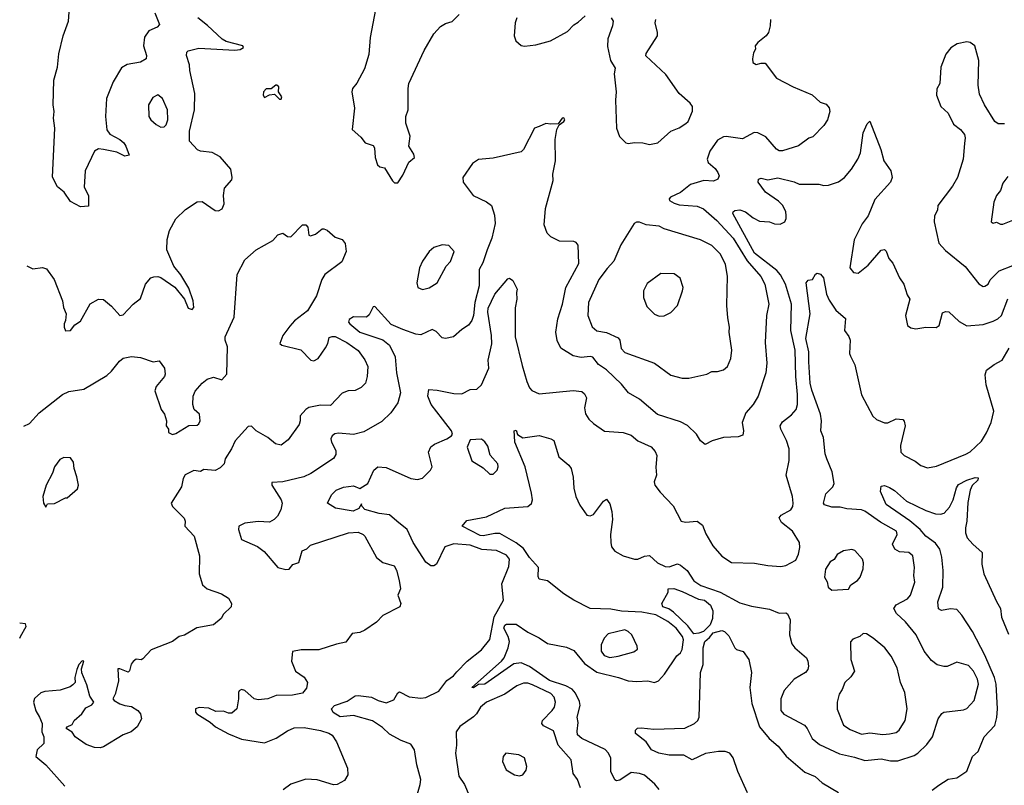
# Model space of a CAD drawing. Extents: x 2056909 to 2160450, y 827444 to 1016825.
# Tile 365 of 501: x 2059556 to 2065543, y 974300 to 978953. Entities that reach past the tile are written whole.
import ezdxf

# ---------------------------------------------------------------- set-up
doc = ezdxf.new("R2010")
doc.units = 0

msp = doc.modelspace()

# ---------------------------------------------------------------- linework, layer by layer
at = {"layer": '0CON10XD'}
for points in [[(2060378.5, 978995), (2060405.8, 978925), (2060392.1, 978907.9), (2060340.8, 978885), (2060315, 978846.7), (2060308.5, 978795), (2060327.1, 978735), (2060324.2, 978715.8), (2060290, 978695), (2060209.4, 978680.6), (2060175, 978660.8), (2060124.6, 978575), (2060084.7, 978475), (2060076.7, 978365), (2060084.8, 978284.8), (2060105, 978258.2), (2060165.2, 978225.2), (2060189.1, 978205), (2060201.8, 978185), (2060220.7, 978129.3), (2060195, 978123.2), (2060147.3, 978147.3), (2060066.2, 978165), (2060035, 978168.2), (2060010, 978155), (2059954, 978035), (2059948.5, 977935), (2059974.2, 977885), (2059975, 977820), (2059925, 977816.7), (2059865, 977848.8), (2059827.1, 977905), (2059786.6, 977936.6), (2059755.8, 977995.8), (2059768.9, 978295), (2059761.1, 978355), (2059766.5, 978395), (2059759.5, 978435), (2059764.3, 978585.7), (2059785.7, 978665), (2059794.4, 978745), (2059821.1, 978855), (2059852.7, 978945), (2059863.4, 979083.4)], [(2061719.7, 979015), (2061686.7, 978845), (2061678, 978742), (2061652.5, 978655), (2061605, 978568), (2061580, 978535), (2061575.8, 978515), (2061591.2, 978415), (2061576.7, 978285), (2061629.5, 978239.5), (2061657.5, 978205), (2061705, 978188.8), (2061712.5, 978175), (2061718, 978115), (2061731.7, 978071.7), (2061745, 978060), (2061775, 978053.3), (2061823.8, 977973.8), (2061835, 977962.5), (2061855, 977962.5), (2061885, 978007.5), (2061921.7, 978088.3), (2061956, 978115), (2061953.3, 978135), (2061921.2, 978185), (2061931.2, 978245), (2061904, 978325), (2061904.2, 978365), (2061917.8, 978405), (2061917.5, 978535), (2061923.1, 978565), (2062015, 978765.8), (2062075, 978868), (2062115, 978911.2), (2062145, 978930), (2062185, 978942), (2062228.8, 978985)], [(2059600, 977458.3), (2059635, 977440), (2059695, 977447.5), (2059719.3, 977439.3), (2059766, 977375), (2059815.6, 977245), (2059822.2, 977205), (2059837.5, 977165), (2059834.3, 977125.7), (2059826.2, 977105), (2059826.2, 977085), (2059835, 977062.5), (2059865, 977063.8), (2059892.2, 977097.8), (2059925, 977120.8), (2059985, 977226.2), (2060035, 977253.8), (2060065, 977252), (2060115, 977212), (2060165, 977155.8), (2060185, 977160), (2060245, 977224.2), (2060290.3, 977259.7), (2060321.4, 977345), (2060354.3, 977385), (2060370.9, 977390.9), (2060395, 977392.9), (2060415, 977386.1), (2060498.7, 977328.7), (2060558.1, 977255), (2060580.4, 977200.4), (2060605, 977192.5), (2060615.7, 977204.3), (2060610.4, 977245), (2060585, 977322.5), (2060535, 977402.5), (2060493.5, 977455), (2060451.5, 977555), (2060453.6, 977616.4), (2060467.6, 977672.4), (2060505, 977743.3), (2060565, 977798.8), (2060635, 977845.7), (2060665, 977848.9), (2060745, 977794.3), (2060765, 977791.9), (2060786.2, 977803.8), (2060799.2, 977835), (2060795.8, 977885), (2060801.2, 977928.8), (2060845, 977980), (2060848.8, 977995), (2060840, 978045), (2060775, 978120), (2060727, 978147), (2060655, 978154), (2060637.5, 978162.5), (2060588.8, 978215), (2060588.8, 978275), (2060619.4, 978405), (2060620, 978505), (2060590.5, 978645), (2060588.7, 978678.7), (2060571.2, 978735), (2060572.5, 978755), (2060580, 978765), (2060645, 978779.6), (2060865, 978768.8), (2060897.3, 978772.7), (2060917.5, 978785), (2060912.5, 978795), (2060811.7, 978821.7), (2060787.8, 978835), (2060698.6, 978918.6), (2060639.2, 978965)], [(2062578.6, 978965), (2062568.6, 978935), (2062562, 978855), (2062573.3, 978825), (2062605, 978796.7), (2062625, 978792.5), (2062695, 978800.8), (2062783.3, 978825), (2062887.6, 978882.4), (2062925, 978921.4), (2062952.3, 978937.7), (2062995, 978976.9)], [(2064120.8, 978955), (2064120, 978915), (2064110, 978875), (2064095.5, 978854.5), (2064043.3, 978815), (2064027.5, 978795), (2064030, 978775), (2064018.3, 978751.7), (2064011.2, 978715), (2064014.1, 978694.1), (2064035, 978680), (2064065, 978688.8), (2064088.3, 978688.3), (2064157, 978597), (2064260, 978545), (2064375, 978496.9), (2064422.9, 978452.9), (2064459.8, 978439.8), (2064477.2, 978417.2), (2064482.2, 978395), (2064468.1, 978345), (2064445, 978310), (2064378.2, 978241.8), (2064355, 978234), (2064292.4, 978187.6), (2064195, 978155.6), (2064175, 978157.1), (2064157.4, 978167.4), (2064092, 978242), (2064044.2, 978265.8), (2064022.6, 978267.4), (2063950.9, 978229.1), (2063852.6, 978242.6), (2063835, 978240.5), (2063799.8, 978220.2), (2063752.2, 978155), (2063735.7, 978105), (2063742, 978085), (2063785, 978048), (2063802, 978025), (2063808.8, 978005), (2063801.2, 977985), (2063775, 977971.4), (2063715, 977975.6), (2063635, 977950.9), (2063575, 977902.2), (2063513.3, 977875), (2063506, 977865), (2063508, 977855), (2063535, 977838.1), (2063565, 977829.1), (2063675, 977820.8), (2063713.6, 977803.6), (2063795, 977733.3), (2063893.6, 977625), (2063978.5, 977488.5), (2064062.6, 977392.6), (2064086.4, 977345), (2064110.5, 977225), (2064096.7, 977155), (2064088.9, 976991.1), (2064098.2, 976865), (2064092, 976808), (2064046.9, 976665), (2064015.7, 976615), (2063970.8, 976565), (2063950, 976505), (2063958, 976455), (2063952.3, 976427.7), (2063925, 976418.6), (2063835, 976414.4), (2063765.7, 976394.3), (2063725, 976371.4), (2063695, 976393.3), (2063671.2, 976435), (2063616.7, 976486.7), (2063575, 976510), (2063435, 976554.4), (2063325, 976646.9), (2063258.8, 976685), (2063215, 976737.5), (2063125, 976824.5), (2063075, 976858.5), (2063041.7, 976901.7), (2063025.5, 976905.5), (2062970.6, 976900.6)], [(2063152, 978965), (2063164, 978945), (2063160.8, 978915), (2063132.7, 978837.3), (2063129.8, 978789.8), (2063147.5, 978705), (2063177.7, 978657.7), (2063170.8, 978625), (2063183.3, 978515), (2063178.1, 978465), (2063184, 978295), (2063203.9, 978243.9), (2063242.5, 978205), (2063255, 978200), (2063295, 978206.7), (2063345, 978204), (2063385, 978194.2)], [(2063385, 978194.2), (2063435.7, 978204.3), (2063515, 978276.2), (2063565, 978296.2), (2063607.3, 978322.7), (2063620, 978335), (2063646.4, 978396.4), (2063646.7, 978425), (2063633.8, 978445), (2063565, 978504), (2063485, 978620.8), (2063364.2, 978734.2), (2063365, 978747.5), (2063433.5, 978855), (2063434.6, 978875), (2063420.9, 978935), (2063424.4, 978955)], [(2065545, 978320.8), (2065505, 978320), (2065485, 978333.8), (2065421.9, 978435), (2065391.2, 978501.2), (2065383.3, 978555), (2065387.5, 978705), (2065363.3, 978795), (2065335, 978813.8), (2065315, 978818), (2065256.4, 978806.4), (2065218.3, 978781.7), (2065187, 978743), (2065156.2, 978665), (2065150, 978565), (2065133.6, 978533.6), (2065130, 978495), (2065156.4, 978426.4), (2065201.2, 978385), (2065235, 978318.8), (2065276, 978285), (2065300, 978255), (2065305.7, 978235), (2065301.7, 978201.7), (2065292.2, 978105), (2065258.9, 977995), (2065228.7, 977941.3), (2065138, 977825), (2065136, 977795), (2065118.8, 977761.2), (2065115.7, 977725), (2065145.7, 977595.7), (2065185, 977550), (2065305, 977454), (2065388.3, 977348.3), (2065415, 977332.5)], [(2061145, 978470), (2061150, 978485), (2061130, 978515), (2061132.5, 978545), (2061120, 978555), (2061113.8, 978556.2), (2061085, 978532.5), (2061055, 978532.5), (2061037.5, 978515), (2061036.7, 978495), (2061045, 978480), (2061075, 978497.5), (2061105, 978500), (2061135, 978470), (2061145, 978470)], [(2060415, 978300), (2060435, 978302.5), (2060446.1, 978313.9), (2060456.2, 978345), (2060454, 978405), (2060423.8, 978475), (2060395, 978496.2), (2060365, 978480), (2060338.8, 978435), (2060342, 978365), (2060354.3, 978344.3), (2060385, 978316.7), (2060415, 978300)], [(2062970.6, 976900.6), (2062921.1, 976911.1), (2062846.8, 976956.8), (2062824.6, 977004.6), (2062816.9, 977055), (2062828.5, 977135), (2062856.7, 977225), (2062877.5, 977325), (2062955, 977472.5), (2062952.7, 977582.7), (2062939.4, 977599.4), (2062925.7, 977605.7), (2062837.3, 977607.3), (2062785, 977633.8), (2062763.3, 977655), (2062745.9, 977705.9), (2062753.4, 977806.6), (2062799.2, 977975), (2062798, 978015), (2062814, 978095), (2062812, 978225), (2062821.2, 978285), (2062836.1, 978313.9), (2062865, 978334.2), (2062870, 978345), (2062865, 978356), (2062855, 978353.8), (2062829.3, 978320.7), (2062785, 978317.5), (2062755, 978323.3), (2062715, 978303.3), (2062686.4, 978293.6), (2062618.8, 978165), (2062605, 978151.2), (2062435, 978112.5), (2062345, 978104), (2062309.7, 978080.3), (2062250, 977995), (2062253.3, 977965), (2062314.2, 977885), (2062395, 977845.5), (2062425, 977823.1), (2062443.5, 977765), (2062446.2, 977715), (2062427.8, 977625), (2062397.5, 977555), (2062372.8, 977475), (2062349.6, 977435), (2062349.7, 977335), (2062323.3, 977235), (2062314.7, 977155.3), (2062305.3, 977124.7), (2062285, 977095.8), (2062245, 977070), (2062194.4, 977025.6), (2062145, 977016.2), (2062125, 977020), (2062088.3, 977058.3), (2062065, 977070), (2061995, 977038.5), (2061965, 977042.7), (2061885, 977070), (2061815, 977100.7), (2061715, 977210.8), (2061705, 977207.5), (2061680.9, 977159.1), (2061665, 977144.4), (2061585, 977148.1), (2061559.4, 977130.6), (2061555.7, 977115), (2061562.5, 977105), (2061624.1, 977055), (2061765, 977006.8), (2061805, 976974.6), (2061838.4, 976905), (2061846.2, 976806.2), (2061871.5, 976685), (2061854.4, 976625), (2061812.9, 976565), (2061758, 976512), (2061649.2, 976449.2), (2061585, 976431.5), (2061495, 976440.4), (2061473.1, 976436.9), (2061456.3, 976423.7), (2061447.5, 976405), (2061451.5, 976385), (2061479.1, 976335), (2061478.5, 976311.5), (2061463.1, 976286.9), (2061326, 976195), (2061283.8, 976175), (2061155, 976143.8), (2061088.8, 976141.2), (2061089.4, 976125), (2061146.4, 976035), (2061152.2, 976015), (2061144.3, 975975), (2061123.6, 975936.4), (2061104, 975915), (2061075, 975900), (2061005, 975903.3), (2060925, 975892.5), (2060888.8, 975875), (2060887.1, 975855), (2060905, 975794), (2061001.3, 975751.3), (2061042.1, 975722.1), (2061125, 975624.3), (2061175, 975611.2), (2061195, 975613.3), (2061217, 975643), (2061253.3, 975655), (2061274, 975725), (2061302.1, 975737.9), (2061325, 975759.2), (2061555, 975834.5), (2061615, 975837.8), (2061645, 975825.6), (2061654.2, 975815), (2061725, 975684.3), (2061765, 975654.2), (2061833.9, 975633.9), (2061847.3, 975607.3), (2061864.3, 975545), (2061871.2, 975495), (2061856.2, 975455), (2061873.3, 975405), (2061867.5, 975385), (2061765, 975332), (2061725, 975292.5), (2061655, 975244), (2061625, 975230), (2061577.7, 975222.3), (2061539.5, 975170.5), (2061481.7, 975158.3), (2061375, 975123.1), (2061266.9, 975123.1), (2061215.6, 975114.4), (2061208, 975055), (2061234, 974995), (2061285, 974958), (2061306, 974925), (2061299.5, 974890.5), (2061275, 974860), (2061215, 974848.1), (2061115, 974845.6), (2061065, 974825.6), (2061005, 974820.8), (2060982.5, 974825), (2060925, 974877.5), (2060905, 974882), (2060890, 974875), (2060886, 974865), (2060886.9, 974825), (2060877.1, 974765), (2060845, 974739.4), (2060825, 974739.1), (2060795, 974751.5), (2060749.5, 974749.5), (2060705, 974770), (2060647.3, 974772.7), (2060624.1, 974765.9), (2060624.3, 974745), (2060632.5, 974735), (2060715, 974684.2), (2060745.8, 974655), (2060825, 974612.3), (2060905, 974580.5), (2061045, 974558), (2061115, 974587.5), (2061185, 974632.2), (2061225, 974650), (2061285, 974650.8), (2061385, 974632.7), (2061435, 974617.8), (2061455.8, 974605), (2061483.1, 974565), (2061550, 974405), (2061552, 974365), (2061530.3, 974329.7), (2061486.7, 974305), (2061465, 974302.5), (2061365, 974332.9), (2061295, 974338.6), (2061205, 974308), (2061157.6, 974272.4)], [(2061970, 974235), (2061991.9, 974305), (2061994.3, 974335), (2061970, 974425), (2061956.5, 974515), (2061935, 974550.8), (2061875, 974572.1), (2061805, 974610.8), (2061761.3, 974651.3), (2061702, 974692), (2061585, 974723.8), (2061505, 974715.8), (2061462.3, 974742.3), (2061451.2, 974765), (2061469.2, 974785), (2061547.8, 974812.2), (2061595, 974843.8), (2061615, 974847.1), (2061695, 974836.9), (2061736.2, 974815), (2061785, 974802.1), (2061830.8, 974819.2), (2061855, 974863.3), (2061865, 974868), (2061925, 974837.3), (2061995, 974830.6), (2062025, 974834.4), (2062105, 974871.9), (2062152.4, 974937.6), (2062192.9, 974965), (2062215, 974989.2), (2062277.8, 975055), (2062365, 975124.4), (2062413.9, 975186.1), (2062441.6, 975325), (2062497.8, 975425), (2062486.7, 975525), (2062529.2, 975630.8), (2062533.6, 975675), (2062515, 975699.6), (2062455, 975727.8), (2062366.9, 975733.1), (2062295, 975760), (2062195, 975767.5), (2062140.3, 975749.7), (2062090.6, 975645), (2062075, 975633.3), (2062055, 975633.6), (2062025, 975657.1), (2061949.4, 975775), (2061911.4, 975855), (2061848.5, 975905), (2061805, 975944.4), (2061742.1, 975952.1), (2061655, 975976.7), (2061637.5, 975995), (2061635, 976010), (2061618, 975982), (2061582.8, 975967.2), (2061476.7, 975985), (2061427.5, 976015), (2061450.9, 976065), (2061480.6, 976095), (2061525, 976111.8), (2061585, 976120), (2061625, 976104), (2061673.3, 976135), (2061709.2, 976215), (2061734.4, 976235.6), (2061785, 976231.9), (2061934.6, 976164.6), (2061975, 976158.2), (2062005, 976166.9), (2062054.2, 976215), (2062064.2, 976235), (2062040.8, 976325), (2062055, 976356.7), (2062077.3, 976372.7), (2062154.1, 976405.9), (2062182.5, 976425), (2062187.5, 976435), (2062182.5, 976455), (2062126.7, 976525), (2062057.5, 976615), (2062038.6, 976665), (2062043.8, 976705), (2062095, 976702.5), (2062195, 976680.6), (2062245, 976679.2), (2062295, 976705.7), (2062335, 976708.6), (2062365, 976734.2), (2062408.5, 976835), (2062404.5, 976885), (2062427, 976983), (2062424.8, 977034.8), (2062403, 977175), (2062405, 977200), (2062445, 977286), (2062525, 977377.5), (2062535, 977382.5), (2062555, 977368), (2062580.8, 977315), (2062576.2, 977295), (2062579.2, 977255), (2062568.8, 977201.2), (2062567.8, 977025), (2062611.8, 976851.8), (2062639.2, 976755), (2062655.8, 976715.8), (2062669.5, 976699.5), (2062715, 976680), (2062921.1, 976698.9), (2062973.6, 976693.6), (2062990.3, 976680.3), (2063002.5, 976655), (2062990, 976595), (2062997.1, 976557.1), (2063016.1, 976526.1), (2063045, 976500), (2063112.7, 976452.7), (2063225, 976444.4), (2063275, 976428), (2063315, 976394.4), (2063396.4, 976356.4), (2063419.7, 976329.7), (2063430.8, 976305), (2063424.2, 976234.2), (2063428, 976185), (2063413.3, 976145), (2063417.5, 976125), (2063450.9, 976080.9), (2063528.8, 975998.8), (2063578.8, 975905), (2063605, 975900), (2063675, 975905.7), (2063708.3, 975881.7), (2063728.3, 975828.3), (2063771.4, 975755), (2063825, 975692.5), (2063885, 975654.3), (2064025, 975650.6), (2064105.5, 975635.5), (2064185, 975629.4), (2064215, 975636.9), (2064275, 975668.8), (2064292.5, 975705), (2064300, 975745), (2064297.5, 975775), (2064255, 975844), (2064187.9, 975897.9), (2064173.8, 975925), (2064187, 975943), (2064244.3, 975975), (2064256.9, 975995), (2064260, 976015), (2064255.5, 976055), (2064217.1, 976185), (2064234.3, 976275), (2064234.5, 976344.5), (2064219.1, 976395), (2064183.5, 976465), (2064180.5, 976485), (2064195, 976510), (2064248.3, 976551.7), (2064276.9, 976585), (2064286.4, 976615), (2064285.9, 976675), (2064275.7, 976785), (2064271.6, 976945), (2064245.2, 977065), (2064249.4, 977225), (2064212.5, 977345), (2064182.5, 977402.5), (2064159.3, 977429.3), (2064024.8, 977535), (2063892.5, 977775), (2063894.2, 977785.8), (2063905, 977794), (2063935, 977796.9), (2063970, 977785), (2064015, 977748.5), (2064055, 977729.4), (2064115, 977725.6), (2064145, 977713.1), (2064179.1, 977710.9), (2064208, 977725), (2064217.5, 977745), (2064217.3, 977762.7), (2064214.4, 977785), (2064195.5, 977825), (2064170.3, 977850.3), (2064090.6, 977905), (2064046.7, 977965), (2064047.5, 977985), (2064065, 977990), (2064105, 977980.6), (2064165, 977991.8), (2064265, 977968.1), (2064295, 977954.4), (2064415, 977952.9), (2064445, 977945.7), (2064475, 977948.6), (2064535, 977968), (2064570.8, 977995), (2064614.7, 978045.3), (2064652.2, 978105), (2064667.8, 978145), (2064684.3, 978265.7), (2064709.3, 978320.7), (2064725, 978337.5), (2064792.2, 978165), (2064811.4, 978095), (2064854, 978035), (2064861.2, 977995), (2064852, 977965), (2064755, 977861.2), (2064715, 977761.4)], [(2065565, 978000), (2065535, 977960), (2065520.8, 977915), (2065496.2, 977885), (2065480, 977845), (2065462.5, 977725), (2065475, 977717.5), (2065495, 977722.5), (2065520.7, 977710.7)], [(2064715, 977761.4), (2064678.3, 977711.7), (2064630, 977615), (2064602.9, 977445), (2064625, 977416.2), (2064655, 977412), (2064715, 977461.4), (2064795, 977552), (2064815, 977556.2), (2064825.5, 977545.5), (2064841.3, 977501.3), (2064865, 977473.3), (2064905, 977383.8), (2064931.2, 977345), (2064952.1, 977282.1), (2064969.5, 977255), (2064941.4, 977155), (2064954.1, 977094.1), (2064975, 977080), (2065005, 977073.8), (2065065.9, 977084.1), (2065128.1, 977081.9), (2065146, 977095), (2065167.7, 977172.3), (2065185, 977180), (2065205, 977177.1), (2065269.5, 977119.5), (2065315, 977092.5), (2065415, 977100), (2065475, 977120.5), (2065504.6, 977135.4), (2065525, 977155.8), (2065563.8, 977256.2)], [(2059581.5, 976483.3), (2059615, 976500), (2059673.8, 976565), (2059816.2, 976675), (2059855, 976694.2), (2059945, 976708.1), (2060085, 976790.6), (2060113.4, 976816.6), (2060161.8, 976878.2), (2060185, 976895.6), (2060235.6, 976905.6), (2060290.3, 976900.3), (2060367, 976873), (2060405, 976880), (2060436.7, 976835), (2060440.7, 976799.3), (2060435.8, 976784.2), (2060386.2, 976725), (2060378.3, 976698.3), (2060416.7, 976585), (2060436.7, 976555), (2060448.8, 976515), (2060447.5, 976485), (2060460, 976465), (2060460, 976445), (2060485, 976432.5), (2060505, 976437.5), (2060585, 976487.5), (2060635, 976490), (2060645, 976496.7), (2060653.8, 976515), (2060650, 976555), (2060616.2, 976585), (2060608.6, 976615), (2060610.9, 976665), (2060622.5, 976695), (2060665, 976743.6), (2060695, 976768.2), (2060735, 976781.4), (2060785, 976763.8), (2060815, 976800), (2060820, 976965), (2060805.8, 977005), (2060805.7, 977025), (2060860.5, 977145), (2060878.6, 977405), (2060925, 977493.8), (2060994.6, 977555.4), (2061095, 977611.2), (2061125, 977646.2), (2061155, 977656.7), (2061185, 977636.2), (2061205, 977634), (2061275, 977706), (2061295.9, 977705.9), (2061308.3, 977691.7), (2061315, 977643.3), (2061325, 977640), (2061355, 977649.4), (2061395, 977681.4), (2061405, 977682.5), (2061425, 977674.2), (2061475, 977631.4), (2061517, 977617), (2061535, 977592.5), (2061542, 977545), (2061515, 977482.5), (2061412, 977405), (2061393.8, 977375), (2061360, 977275), (2061305, 977184), (2061227, 977123), (2061198.3, 977091.7), (2061155.8, 977034.2), (2061137.5, 976985), (2061150, 976975), (2061265, 976947.1), (2061326.7, 976885), (2061345, 976879.2), (2061370, 976895), (2061415, 976958.8), (2061429.4, 976985), (2061438.6, 977021.4), (2061455, 977028.6), (2061475, 977026.9), (2061545, 976990.6), (2061613.7, 976943.7), (2061655, 976886.2), (2061672.9, 976845), (2061668.9, 976785), (2061658.6, 976745), (2061632.2, 976717.8), (2061595, 976700), (2061552.4, 976697.6), (2061516.3, 976683.7), (2061445, 976608.6), (2061385, 976611.4), (2061315, 976595.6), (2061295.4, 976584.6), (2061261.4, 976545), (2061262.2, 976515), (2061255, 976494), (2061189.3, 976400.7), (2061145, 976367.1), (2061111.2, 976375), (2061064.5, 976414.5), (2060994, 976455), (2060965, 976483.3), (2060945, 976480), (2060865.9, 976394.1), (2060843.8, 976345), (2060806.2, 976285), (2060798.8, 976255), (2060775, 976230), (2060745, 976214), (2060675, 976220), (2060655, 976207.5), (2060615, 976213.8), (2060563, 976187), (2060549.2, 976165), (2060540, 976115), (2060476, 976015), (2060484.3, 975994.3), (2060555, 975923.8), (2060562.5, 975905), (2060560.8, 975875), (2060617.5, 975815), (2060648.6, 975695), (2060647.1, 975585), (2060667.9, 975517.9), (2060695, 975494.2), (2060783, 975463), (2060825, 975436.7), (2060843.3, 975405), (2060842.5, 975385), (2060795, 975340), (2060780, 975315), (2060735, 975276.2), (2060632.7, 975257.3), (2060557.9, 975212.1), (2060525, 975204.2), (2060485, 975174.2), (2060355, 975124), (2060305, 975068.8), (2060295, 975063.8), (2060265, 975066.7), (2060245, 975053.3), (2060233.3, 975036.7), (2060224.2, 974995.8), (2060215, 974988), (2060165, 975007.8), (2060152.7, 975007.3), (2060155.9, 974934.1), (2060136.4, 974853.6), (2060122.5, 974825), (2060130, 974815), (2060165, 974796.2), (2060194.6, 974784.6), (2060235, 974778.6), (2060275, 974755.8), (2060290.8, 974735), (2060295.8, 974704.2), (2060270, 974655), (2060234.1, 974625.9), (2060185, 974606.2), (2060066.2, 974535), (2060045, 974528.9), (2060009.8, 974529.8), (2059959.3, 974549.3), (2059893.3, 974595), (2059875, 974623.3), (2059837.5, 974645), (2059844, 974656), (2059875, 974670), (2059887.1, 974695), (2059934, 974735), (2059958.3, 974771.7), (2059995, 974790), (2060006, 974805), (2059983, 974843), (2059965, 974910), (2059933.9, 974983.9), (2059931.7, 975008.3), (2059946.2, 975055), (2059936, 975056), (2059916.2, 975035), (2059902.9, 975005), (2059891.4, 974955), (2059893.3, 974925), (2059880, 974910), (2059862.1, 974897.9), (2059801.7, 974878.3), (2059709.3, 974870.7), (2059685, 974863.3), (2059645, 974827.5), (2059640, 974805), (2059655, 974752.5), (2059676.2, 974715), (2059692.5, 974675), (2059690, 974625), (2059702.5, 974595), (2059702.5, 974555), (2059661.2, 974515), (2059653.3, 974475), (2059715.8, 974425), (2059830, 974295)], [(2063625, 976774.3), (2063735, 976799.2), (2063765, 976814.3), (2063800, 976815), (2063835, 976826), (2063860, 976845), (2063880.8, 976895), (2063886.9, 976945), (2063870, 977055), (2063872.9, 977085), (2063861.2, 977141.2), (2063855.8, 977215.8), (2063860, 977395), (2063848.5, 977465), (2063817.9, 977527.9), (2063765, 977580), (2063695, 977614.5), (2063475, 977683.1), (2063445, 977698.1), (2063365, 977707.5), (2063325, 977723.3), (2063306.4, 977723.6), (2063293.3, 977715), (2063212.2, 977585), (2063167.7, 977485), (2063129, 977441), (2063078.2, 977375), (2063015.5, 977235), (2063010, 977155), (2063036, 977086), (2063065, 977061.9), (2063125, 977052.1), (2063195, 977019.1), (2063205.4, 977005), (2063214, 976954), (2063235, 976931.5), (2063416.7, 976865), (2063515, 976792.5), (2063585, 976774.4), (2063625, 976774.3)], [(2065520.7, 977710.7), (2065535, 977711.2), (2065605, 977738)], [(2062005, 977314.2), (2062045, 977324.2), (2062093.8, 977355), (2062150, 977455), (2062175, 977483.3), (2062197.5, 977545), (2062165, 977581.2), (2062125, 977586), (2062075, 977568), (2062046, 977545), (2062005, 977486.7), (2061987.5, 977445), (2061970, 977355), (2061976.7, 977325), (2062005, 977314.2)], [(2065415, 977332.5), (2065425, 977333.3), (2065445, 977346.7), (2065457.7, 977372.3), (2065512.2, 977427.8), (2065595, 977459.6)], [(2062564, 976425), (2062563.1, 976455), (2062575, 976458), (2062583.3, 976433.3), (2062615, 976412.5), (2062715, 976425.7), (2062785.7, 976405.7), (2062803.8, 976395), (2062835, 976295.7), (2062894.2, 976245), (2062909.2, 976225), (2062922.1, 976172.1), (2062925.5, 976105.5), (2062936.7, 976055), (2062962.3, 976002.3), (2063005, 975941.2), (2063025, 975938), (2063045, 975946.2), (2063105, 976026.7), (2063125, 976040), (2063145, 976010), (2063155.5, 975965), (2063159.6, 975915), (2063148, 975825), (2063150.4, 975775), (2063155, 975750), (2063174.1, 975724.1), (2063225, 975695.4), (2063295, 975675.5), (2063315.3, 975674.7), (2063355, 975693.1), (2063385, 975697.1), (2063435, 975652.5), (2063480.3, 975630.3), (2063505, 975628.6), (2063555, 975646.5), (2063575, 975639.2), (2063615.4, 975605.4), (2063655, 975542), (2063698, 975515), (2063815, 975473.6), (2063935, 975409.5), (2064005, 975390), (2064115, 975371.4), (2064175, 975347.5), (2064215, 975348.8), (2064225, 975343.3), (2064240, 975305), (2064237.8, 975215), (2064250.6, 975160.6), (2064270, 975135), (2064340, 975075), (2064349.2, 975055), (2064352.5, 975025), (2064348, 975005), (2064334.4, 974985.6), (2064265.8, 974945), (2064203.4, 974876.6), (2064184.4, 974825), (2064184.5, 974755), (2064202.2, 974732.2), (2064327.5, 974665), (2064344.6, 974645), (2064373.9, 974583.9), (2064418.4, 974548.4), (2064540.7, 974490.7), (2064631.7, 974471.7), (2064695, 974450.4), (2064795, 974461.5), (2064851.7, 974448.3), (2064895, 974448.2), (2064995, 974480.9), (2065018.1, 974495), (2065071.7, 974548.3), (2065105.5, 974595), (2065141.8, 974705), (2065162.6, 974737.4), (2065175, 974745.8), (2065295, 974758.1), (2065315, 974767.3), (2065360.7, 974815), (2065386.2, 974915), (2065379.1, 974945), (2065355, 974994), (2065325, 975028.1), (2065255, 975048), (2065195, 975022.9), (2065175, 975021.9), (2065135, 975032.1), (2065099.4, 975059.4), (2065056.4, 975116.4), (2065007.3, 975215), (2064943.1, 975293.1), (2064886.9, 975345), (2064871.9, 975375), (2064885, 975396.5), (2064955, 975434.6), (2064972.2, 975455), (2064999.4, 975535), (2064992.2, 975575), (2064997.8, 975625), (2064986, 975695), (2064962.5, 975715), (2064905, 975720), (2064878.1, 975735), (2064863.5, 975765), (2064891.5, 975825), (2064886.9, 975845), (2064790.5, 975900.5), (2064695, 975965.5), (2064675, 975973.5), (2064585, 975980.5), (2064545, 975991.1), (2064495, 975990.5), (2064448.8, 976005), (2064442.9, 976015), (2064457.4, 976072.6), (2064500.6, 976115), (2064508.2, 976135), (2064495.3, 976205), (2064464.1, 976285), (2064454.7, 976315), (2064442.7, 976415), (2064427.5, 976455), (2064431.6, 976515), (2064425.3, 976555), (2064372.3, 976702.3), (2064363.4, 976745), (2064353.5, 976873.5), (2064354.8, 976934.8), (2064335.4, 977015), (2064362.5, 977165), (2064337.5, 977355), (2064349.7, 977370.3), (2064377.5, 977375), (2064395, 977407.5), (2064405, 977412.5), (2064425, 977407.5), (2064444.2, 977384.2), (2064462.2, 977285), (2064478.9, 977248.9), (2064517.9, 977187.9), (2064576.6, 977136.6), (2064571.1, 977065), (2064598.3, 977028.3), (2064606.1, 977006.1), (2064602.5, 976925), (2064607.4, 976907.4), (2064634.3, 976855), (2064675, 976674), (2064743.7, 976543.7), (2064765, 976524), (2064815, 976503.8), (2064835, 976504), (2064885, 976528), (2064925, 976523.3), (2064935, 976512.5), (2064940.8, 976485), (2064911.4, 976365), (2064914.2, 976325), (2064933.8, 976305), (2065000.9, 976270.9), (2065034.5, 976244.5), (2065075, 976229.2), (2065130.9, 976239.1), (2065308.1, 976311.9), (2065335, 976327.5), (2065405, 976392), (2065435, 976442), (2065462.2, 976505), (2065480, 976575), (2065432.7, 976735), (2065425.8, 976795), (2065435, 976823.3), (2065481.3, 976858.7), (2065529.2, 976885), (2065573.5, 976956.5)], [(2063445, 977152), (2063475, 977154), (2063515.6, 977174.4), (2063555, 977216.2), (2063586.1, 977306.1), (2063590, 977325), (2063572.7, 977382.7), (2063535, 977408), (2063455, 977410), (2063370.8, 977349.2), (2063350, 977305), (2063350, 977265), (2063369.5, 977209.5), (2063415, 977163.8), (2063445, 977152)], [(2063444.4, 974275), (2063417.9, 974307.9), (2063355, 974361.4), (2063325, 974371.9), (2063275, 974377.5), (2063205, 974330.8), (2063185, 974327.5), (2063175, 974334), (2063150, 974385), (2063149.6, 974465), (2063136.4, 974496.4), (2063115, 974517.1), (2062974.3, 974585), (2062948, 974608), (2062945, 974630), (2062952.8, 974682.8), (2062945.4, 974715), (2062963.5, 974785), (2062959, 974809), (2062935, 974861.1), (2062915, 974883.9), (2062877.3, 974905), (2062776.9, 974936.9), (2062655, 975023.3), (2062605, 975044.8), (2062561.4, 975038.6), (2062385, 974915.5), (2062346.7, 974913.3), (2062315, 974893.5), (2062304.4, 974894.4), (2062486.2, 975053.8), (2062501.7, 975075), (2062525.3, 975135), (2062533.3, 975175), (2062526.7, 975205), (2062499.1, 975255), (2062505, 975272.9), (2062515, 975280.3), (2062575, 975280), (2062645, 975231.8), (2062715, 975196.6), (2062765, 975162.4), (2062880.2, 975140.2), (2062925, 975120), (2062989.9, 975039.9), (2063065, 974988.4), (2063196.4, 974956.4), (2063255, 974934.4), (2063309.4, 974930.6), (2063375, 974935.8), (2063415, 974926), (2063440, 974935), (2063477.1, 974975), (2063552.7, 975087.3), (2063574.1, 975105.9), (2063584, 975125), (2063592.2, 975185), (2063587.1, 975205), (2063548.2, 975255), (2063497.3, 975295), (2063425, 975335.9), (2063338, 975352), (2063215, 975358.1), (2063150.9, 975370.9), (2063025.3, 975375.3), (2062925, 975425.4), (2062865, 975464.6), (2062765, 975542.3), (2062713.7, 975553.7), (2062708.9, 975568.9), (2062711.1, 975625), (2062655, 975685.5), (2062618.7, 975738.7), (2062574.8, 975774.8), (2062475, 975830), (2062445, 975831.4), (2062375, 975817.5), (2062355, 975818.9), (2062246.7, 975875), (2062275, 975910), (2062395, 975931.4), (2062505, 975985.4), (2062645, 975994.2), (2062667.4, 976012.6), (2062673.3, 976035), (2062667.9, 976075), (2062630, 976235), (2062566.4, 976385), (2062564, 976425)], [(2062415, 976191.2), (2062435, 976192), (2062458.6, 976215), (2062465.6, 976235), (2062464.2, 976255), (2062417.7, 976307.7), (2062402.3, 976362.3), (2062385, 976387.5), (2062365, 976403.3), (2062295, 976400), (2062276.7, 976355), (2062305, 976272.5), (2062375, 976228.8), (2062415, 976191.2)], [(2059715, 975990), (2059725, 976010), (2059767, 976013), (2059835, 976047.5), (2059845, 976047.5), (2059908.3, 976101.7), (2059912.5, 976125), (2059903.3, 976175), (2059886.7, 976225), (2059882.5, 976265), (2059865, 976290), (2059825, 976292.5), (2059799.3, 976280.7), (2059766.7, 976235), (2059755, 976197.5), (2059716.1, 976123.9), (2059696.7, 976055), (2059700, 976015), (2059715, 975990)], [(2065105, 974270.8), (2065145, 974301.2), (2065201.9, 974338.1), (2065255, 974346.2), (2065315, 974386.7), (2065350, 974475), (2065385, 974506.7), (2065420.8, 974595), (2065485, 974663.8), (2065498.2, 974711.8), (2065500.9, 974765), (2065492.5, 974915), (2065483.2, 974955), (2065425, 975091.5), (2065350.4, 975235), (2065284.2, 975335), (2065255, 975367.8), (2065215, 975372.7), (2065161.9, 975361.9), (2065143.1, 975373.1), (2065137.9, 975415), (2065169.3, 975505), (2065171.7, 975605), (2065162.4, 975687.6), (2065151.2, 975735), (2065125, 975772.2), (2065066.8, 975815), (2065031.2, 975855), (2064968.1, 975908.1), (2064825, 976007.1), (2064790.6, 976085), (2064795, 976117.5), (2064815, 976122), (2064845, 976109.5), (2064875, 976091.1), (2064947.3, 976027.3), (2065065, 975970.3), (2065125, 975950.9), (2065155, 975947.5), (2065176.5, 975955), (2065209.2, 975990.8), (2065232.5, 976035), (2065251.9, 976108.1), (2065265, 976128.1), (2065314.7, 976155.3), (2065365, 976170), (2065385, 976168), (2065382.5, 976155), (2065347.1, 976122.9), (2065335.4, 976094.6), (2065321.2, 976018.8), (2065315.4, 975905), (2065307.1, 975865), (2065306.4, 975835), (2065317.8, 975805), (2065351.4, 975765), (2065408, 975715), (2065405.5, 975645), (2065418.4, 975585), (2065495, 975416.9), (2065520.4, 975375), (2065525, 975322), (2065568, 975218)], [(2064495, 975486.2), (2064595, 975492.5), (2064610.5, 975519.5), (2064650, 975545), (2064666.7, 975565), (2064683.8, 975615), (2064687.5, 975652.5), (2064680, 975675), (2064635, 975726.7), (2064615, 975734), (2064565, 975726), (2064526.1, 975703.9), (2064508.3, 975671.7), (2064485, 975657.5), (2064456.4, 975613.6), (2064448.8, 975565), (2064466.2, 975536.2), (2064471.2, 975505), (2064495, 975486.2)], [(2063655, 975220.4), (2063619.3, 975269.3), (2063532.1, 975352.1), (2063503.2, 975373.2), (2063467.5, 975385), (2063460, 975405), (2063500, 975475), (2063500, 975495), (2063534.5, 975495.5), (2063585, 975478), (2063682.6, 975432.6), (2063719.1, 975425), (2063756.7, 975395), (2063770.8, 975360.8), (2063768.4, 975315), (2063755, 975275.6), (2063714.6, 975235), (2063685, 975224), (2063655, 975220.4)], [(2059555.9, 975194.9), (2059560, 975205), (2059596.2, 975265), (2059590.7, 975280.7), (2059557.7, 975285.6)], [(2063145, 975078), (2063195, 975084.7), (2063289.3, 975110.7), (2063312.3, 975127.7), (2063310.8, 975145), (2063277.5, 975215), (2063256.2, 975235), (2063235, 975244.3), (2063135, 975221.1), (2063109.4, 975195), (2063091.8, 975155), (2063091.5, 975115), (2063109.8, 975089.8), (2063145, 975078)], [(2063980.5, 974255), (2063923.4, 974383.4), (2063895, 974466.9), (2063873.1, 974495), (2063845, 974506), (2063805, 974505.9), (2063726.4, 974493.6), (2063645, 974456), (2063595, 974483.8), (2063505, 974483.1), (2063443.3, 974495), (2063398, 974515), (2063365, 974563.8), (2063300, 974615), (2063300, 974635), (2063313, 974647), (2063335, 974650), (2063412.5, 974642.5), (2063601.4, 974648.6), (2063660, 974675), (2063679.4, 974695), (2063686.7, 974715), (2063696.3, 974985), (2063711.4, 975035), (2063712.6, 975135), (2063722.9, 975175), (2063751.3, 975198.7), (2063772.5, 975227.5), (2063825, 975241.9), (2063842, 975235), (2063868.5, 975208.5), (2063904, 975135), (2063915, 975126), (2063955, 975114), (2063989.5, 975065), (2064006.2, 974985), (2063995.4, 974895), (2064007.6, 974797.6), (2064055, 974655.6), (2064113.3, 974585), (2064168.9, 974538.9), (2064217.1, 974477.1), (2064329.6, 974379.6), (2064393.3, 974353.3), (2064435, 974315.6), (2064535, 974255.7)], [(2064805, 974609.1), (2064845, 974613.6), (2064885, 974622.1), (2064904.4, 974635), (2064940.5, 974695), (2064953.1, 974765), (2064937.9, 974865), (2064911.9, 974925), (2064891.4, 975015), (2064856, 975085), (2064816, 975135), (2064746, 975195), (2064705, 975220.8), (2064685, 975222), (2064665, 975204), (2064621.7, 975188.3), (2064607.7, 975172.3), (2064610, 975065), (2064632, 974995), (2064610.3, 974959.7), (2064574.3, 974925), (2064557.4, 974882.6), (2064538.8, 974855), (2064527.5, 974805), (2064526.2, 974763.8), (2064565.8, 974665), (2064605, 974639.4), (2064675, 974611.5), (2064725, 974618.8), (2064805, 974609.1)], [(2062965.5, 974285.5), (2062948, 974335), (2062921.1, 974371.1), (2062910, 974455), (2062831.1, 974545), (2062801.1, 974631.1), (2062741.2, 974661.2), (2062730, 974675), (2062735.6, 974695), (2062794.6, 974755), (2062806.9, 974775), (2062813.2, 974805), (2062805.9, 974835), (2062785, 974857.4), (2062675, 974911.9), (2062645, 974921.6), (2062619.3, 974920.7), (2062578.6, 974905), (2062506.4, 974853.6), (2062393.8, 974806.2), (2062358.1, 974775), (2062334.3, 974735), (2062315, 974716.9), (2062231.9, 974658.1), (2062209.2, 974625), (2062212.5, 974545), (2062206.4, 974495), (2062225.8, 974355), (2062260, 974305), (2062311.4, 974185)], [(2062595, 974358), (2062615, 974363.8), (2062635, 974392.5), (2062640, 974415), (2062625, 974467.5), (2062590, 974485), (2062512.5, 974495), (2062496.7, 974475), (2062491.2, 974445), (2062514.4, 974394.4), (2062565, 974364), (2062595, 974358)]]:
    msp.add_lwpolyline(points, dxfattribs=at)

doc.saveas('drawing.dxf')
